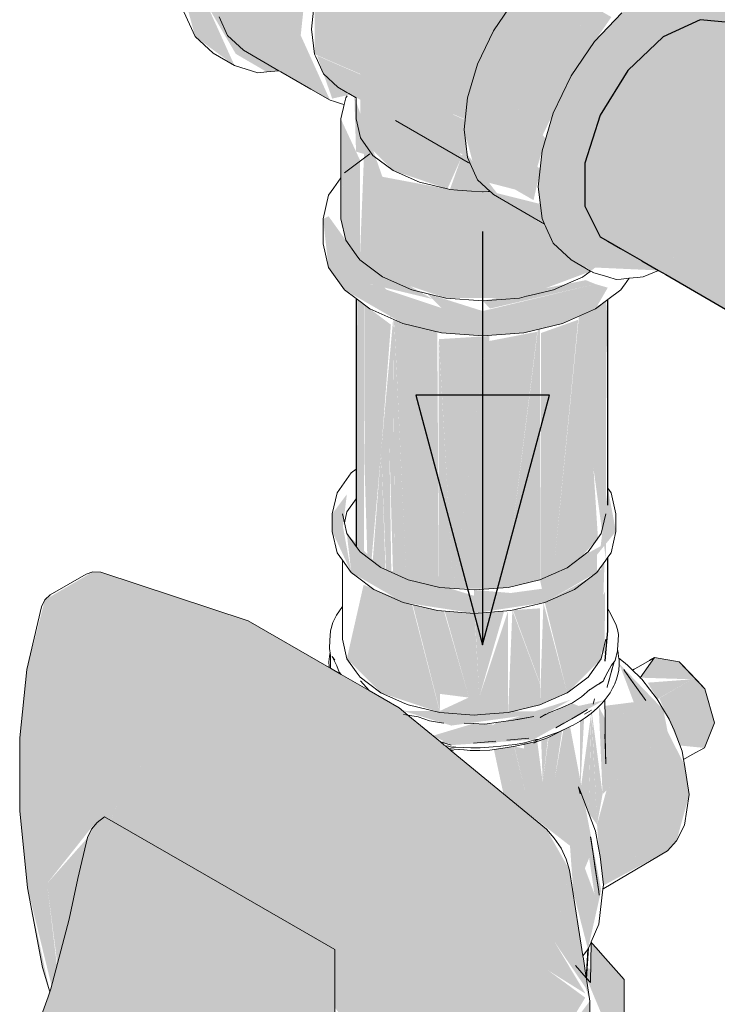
# Model space of a CAD drawing. Header units: millimetres. Extents: x 567 to 934, y -1 to 364.
# Tile 397 of 656: x 757.058 to 757.395, y 12.892 to 13.368. Entities that reach past the tile are written whole.
import ezdxf

# ---------------------------------------------------------------- set-up
doc = ezdxf.new("R2010")
doc.units = ezdxf.units.MM
doc.header["$MEASUREMENT"] = 0
for name, color, linetype, lineweight in [('AF-Condutos', 140, 'Continuous', 25), ('AF-Conexões', 152, 'Continuous', 18), ('AF-Registro', 253, 'Continuous', 18), ('AF-Sentido conduto', 140, 'Continuous', 30)]:
    doc.layers.add(name, color=color, linetype=linetype, lineweight=lineweight)

msp = doc.modelspace()

# ---------------------------------------------------------------- hatches: boundary and pattern name
at = {"layer": 'AF-Condutos', "linetype": 'Continuous'}
for points in [[(757.40253, 13.36687), (757.38694, 13.36827), (757.36903, 13.3601), (757.3519, 13.34379), (759.16277, 12.29829), (757.44695, 13.31397), (759.17989, 12.3146), (757.42817, 13.34404), (759.1978, 12.32276)], [(757.33852, 13.32215), (759.14939, 12.27665), (757.3519, 13.34379)], [(759.14049, 12.28193), (759.15481, 12.30288), (757.3519, 13.34379)], [(757.3312, 13.29893), (759.14207, 12.25343), (757.33852, 13.32215)], [(759.14168, 12.2811), (757.33852, 13.32215), (759.13142, 12.25974)], [(759.13325, 12.25852), (757.3312, 13.29893), (759.12802, 12.24091)], [(757.3312, 13.29893), (757.3312, 13.27814), (759.14207, 12.23264)], [(759.12919, 12.22965), (759.13023, 12.23947), (757.3312, 13.27814)], [(757.33852, 13.26338), (759.14939, 12.21787), (757.3312, 13.27814)], [(757.2376, 13.22388), (757.23845, 13.23499), (757.22459, 13.24732)], [(757.2206, 13.11349), (757.22429, 13.10953), (757.22459, 13.23045), (757.22112, 13.23306)], [(757.34139, 13.10714), (757.34149, 13.23238), (757.32935, 13.2254), (757.32935, 13.10836), (757.3375, 13.11754), (757.33533, 13.15142)], [(757.34213, 13.13301), (757.34224, 13.2211), (757.34149, 13.23238)], [(757.226, 13.10825), (757.22798, 13.10676), (757.23269, 13.16001), (757.22477, 13.23031), (757.22459, 13.15391)], [(757.23269, 13.16001), (757.23737, 13.22084), (757.22477, 13.23031)], [(757.23506, 13.1022), (757.23757, 13.10109), (757.23664, 13.16298), (757.2384, 13.10072), (757.23845, 13.2235), (757.23269, 13.16001)], [(757.23845, 13.2235), (757.23845, 13.1007), (757.23923, 13.10035)], [(757.24416, 13.09817), (757.23898, 13.22241), (757.23852, 13.22347)], [(757.23852, 13.22347), (757.23923, 13.10035), (757.24416, 13.09817)], [(757.23894, 13.22328), (757.24416, 13.09817), (757.24489, 13.09785)], [(757.24489, 13.09785), (757.25874, 13.21769), (757.239, 13.22326)], [(757.30998, 13.21682), (757.30956, 13.09751), (757.31589, 13.10032), (757.32793, 13.22322)], [(757.3283, 13.22494), (757.31589, 13.10032), (757.32839, 13.10764), (757.32926, 13.22536)], [(757.32926, 13.22536), (757.32839, 13.10764), (757.32935, 13.10836)], [(757.25981, 13.0941), (757.25981, 13.21743), (757.25874, 13.21769), (757.24489, 13.09785)], [(757.28503, 13.21297), (757.28496, 13.0931), (757.29269, 13.09368), (757.30818, 13.21745)], [(757.30946, 13.21881), (757.30846, 13.21857), (757.29269, 13.09368), (757.30944, 13.09746)], [(757.25981, 13.21377), (757.25981, 13.0941), (757.26059, 13.09392)], [(757.26742, 13.09331), (757.2605, 13.21383), (757.26059, 13.09392)], [(757.26056, 13.21383), (757.26748, 13.09227), (757.28372, 13.21529)], [(757.28376, 13.21559), (757.26762, 13.09329), (757.28496, 13.0931), (757.28496, 13.21568)], [(757.23477, 13.10233), (757.23269, 13.16001), (757.22857, 13.10631)], [(757.34073, 13.06149), (757.34091, 13.09167), (757.33094, 13.0732)]]:
    msp.add_hatch(color=151, dxfattribs=at).paths.add_polyline_path(points)
at = {"layer": 'AF-Conexões', "linetype": 'Continuous'}
for points in [[(757.16177, 13.34617), (757.14579, 13.38149), (757.1531, 13.41721), (757.17307, 13.4518), (757.20035, 13.46899), (757.22763, 13.4833), (757.2476, 13.47177), (757.23893, 13.47981), (757.21724, 13.4893), (757.20408, 13.488), (757.17584, 13.47169), (757.16268, 13.4578), (757.15138, 13.44126), (757.14271, 13.42321), (757.13725, 13.40487), (757.1354, 13.38749), (757.14271, 13.36021)], [(757.17737, 13.34311), (757.18322, 13.34369), (757.20797, 13.32939), (757.19377, 13.36079), (757.19542, 13.37624), (757.20797, 13.40859), (757.22971, 13.43563), (757.24083, 13.4423), (757.2828, 13.4361), (757.27656, 13.44819), (757.25278, 13.46191), (757.2246, 13.47549), (757.20035, 13.46899), (757.1761, 13.44749), (757.15835, 13.41674), (757.14725, 13.38526), (757.15047, 13.37212), (757.16238, 13.35184)], [(757.22971, 13.43563), (757.21164, 13.40647), (757.20044, 13.37758), (757.27548, 13.33426), (757.28644, 13.36192), (757.2996, 13.37399), (757.29294, 13.37545), (757.3061, 13.38729), (757.23106, 13.43061)], [(757.33564, 13.35745), (757.3087, 13.39003), (757.28696, 13.36299), (757.32458, 13.34126)], [(757.36673, 13.24709), (757.34924, 13.25719), (757.33122, 13.27809), (757.3312, 13.29893), (757.33712, 13.3177), (757.3519, 13.34379), (757.36903, 13.3601), (757.38617, 13.36792), (757.4208, 13.35632), (757.4208, 13.36491), (757.41214, 13.37981), (757.39044, 13.3893), (757.36316, 13.38199), (757.34904, 13.37169), (757.33588, 13.3578), (757.32458, 13.34126), (757.31591, 13.32321), (757.31046, 13.30487), (757.3086, 13.28749), (757.31046, 13.27226), (757.31591, 13.26021), (757.33416, 13.24693), (757.33622, 13.24848)], [(757.34399, 13.36966), (757.3087, 13.39003), (757.3356, 13.3575)], [(757.20044, 13.3517), (757.27328, 13.3202), (757.27548, 13.33426), (757.20044, 13.37758)], [(757.18542, 13.34364), (757.15835, 13.36074), (757.16606, 13.35359)], [(757.32458, 13.34126), (757.28696, 13.36299), (757.27925, 13.34694), (757.31687, 13.32522)], [(757.2226, 13.31124), (757.23845, 13.29539), (757.2647, 13.28653), (757.27129, 13.30132), (757.26591, 13.33184), (757.23845, 13.34099), (757.2226, 13.35684), (757.2226, 13.32943)], [(757.21782, 13.33219), (757.27436, 13.30196), (757.27326, 13.31996), (757.2017, 13.35097), (757.20899, 13.33021)], [(757.31225, 13.31088), (757.27925, 13.34694), (757.2744, 13.33064), (757.31172, 13.30909)], [(757.31077, 13.3125), (757.31687, 13.32522), (757.27925, 13.34694)], [(757.21972, 13.33109), (757.22052, 13.30456), (757.22439, 13.30342), (757.22236, 13.25219), (757.23326, 13.24399), (757.264, 13.23374), (757.29951, 13.23374), (757.33368, 13.24657), (757.3108, 13.26948), (757.29094, 13.28149), (757.27273, 13.30535), (757.26591, 13.28624), (757.23326, 13.29239)], [(757.30952, 13.29605), (757.2744, 13.33064), (757.27275, 13.31519), (757.30931, 13.29408)], [(757.30822, 13.29733), (757.31172, 13.30909), (757.2744, 13.33064)], [(757.21317, 13.27199), (757.2145, 13.29366), (757.21551, 13.26174), (757.22236, 13.25219), (757.22236, 13.30059), (757.21317, 13.32039)], [(757.23955, 13.31964), (757.27468, 13.29936), (757.27453, 13.30135)], [(757.29743, 13.28622), (757.30635, 13.28108), (757.30931, 13.29408), (757.27275, 13.31519), (757.27925, 13.29094)], [(757.21452, 13.29395), (757.21317, 13.27199), (757.21551, 13.26174)], [(757.28533, 13.2853), (757.3117, 13.2695), (757.30961, 13.27925)], [(757.20723, 13.27329), (757.2046, 13.27199), (757.20722, 13.24846), (757.21493, 13.23771), (757.24317, 13.22141), (757.26178, 13.21696), (757.28176, 13.21544), (757.30173, 13.21696), (757.32034, 13.22141), (757.33631, 13.22849), (757.34224, 13.23875), (757.33631, 13.24049), (757.28176, 13.22744), (757.26178, 13.22896), (757.2272, 13.24049), (757.2206, 13.2547)], [(757.22068, 13.25453), (757.2272, 13.24049), (757.25749, 13.23325)], [(757.3316, 13.2424), (757.28176, 13.23239), (757.28533, 13.22864), (757.33631, 13.24049)], [(757.2548, 13.23594), (757.26178, 13.22896), (757.28176, 13.22744)]]:
    msp.add_hatch(color=161, dxfattribs=at).paths.add_polyline_path(points)
at = {"layer": 'AF-Registro', "linetype": 'Continuous'}
for points in [[(757.34224, 13.14179), (757.33881, 13.11373), (757.30944, 13.09746), (757.31189, 13.08651), (757.33699, 13.10101), (757.33699, 13.10951), (757.34618, 13.12081)], [(757.2142, 13.12325), (757.21608, 13.13882), (757.20901, 13.12931), (757.20901, 13.12081), (757.2182, 13.10101)], [(757.21608, 13.11979), (757.2182, 13.10101), (757.2433, 13.08651), (757.2776, 13.08121), (757.2776, 13.08971), (757.23256, 13.10331)], [(757.33911, 13.05923), (757.34067, 13.10613), (757.33911, 13.10396)], [(757.0734, 12.90062), (757.0759, 12.91072), (757.0711, 12.95049), (757.11866, 13.01047), (757.17199, 12.94065), (757.21029, 12.91854), (757.21029, 12.8905), (757.23814, 12.85404), (757.27181, 12.82194), (757.31679, 12.83617), (757.33226, 12.83992), (757.33358, 12.89368), (757.31689, 12.87142), (757.33136, 12.89531), (757.31339, 12.90851), (757.32382, 12.957), (757.31262, 12.97673), (757.24131, 13.03553), (757.16839, 13.07763), (757.09708, 13.10117), (757.09331, 13.10132), (757.07007, 13.08773), (757.06138, 13.05401), (757.05788, 13.02096), (757.05798, 12.9856), (757.06167, 12.94842)], [(757.33911, 13.05923), (757.33378, 13.09859), (757.31179, 13.08647), (757.32263, 13.04275)], [(757.33911, 13.1026), (757.33378, 13.09859), (757.33911, 13.05923)], [(757.23256, 13.04275), (757.26111, 13.03324), (757.24762, 13.08548), (757.22417, 13.09499), (757.21608, 13.05924)], [(757.31189, 13.09329), (757.29535, 13.09106), (757.2776, 13.09254), (757.2776, 13.08121), (757.31189, 13.08651)], [(757.26111, 13.03366), (757.26111, 13.08225), (757.24798, 13.08539)], [(757.30944, 13.03691), (757.32263, 13.04275), (757.31112, 13.08633)], [(757.26111, 13.08246), (757.26111, 13.04224), (757.27514, 13.04046), (757.26305, 13.08231)], [(757.26111, 13.03403), (757.29408, 13.03324), (757.29408, 13.08246), (757.28012, 13.04071), (757.27782, 13.08122), (757.26341, 13.08229), (757.27512, 13.04054)], [(757.28012, 13.04071), (757.29214, 13.08231), (757.27795, 13.08123)], [(757.29408, 13.03324), (757.30944, 13.03691), (757.30944, 13.04706), (757.29611, 13.08274)], [(757.30944, 13.04743), (757.30944, 13.08363), (757.29638, 13.0828)], [(757.34781, 13.05683), (757.3548, 13.03825), (757.3434, 13.02556), (757.3379, 13.03605), (757.33973, 12.99375), (757.3712, 13.02396), (757.36913, 13.03461)], [(757.38896, 13.01611), (757.39386, 13.0282), (757.38924, 13.04462), (757.37678, 13.05774), (757.36482, 13.0598), (757.35796, 13.05009), (757.38301, 13.0493), (757.36713, 13.04013), (757.37723, 13.01728)], [(757.38301, 13.0493), (757.36155, 13.04768), (757.36618, 13.03969)], [(757.28794, 13.0184), (757.32443, 13.03947), (757.2587, 13.01814)], [(757.34019, 13.03911), (757.29877, 13.02986), (757.2934, 13.01991), (757.30617, 13.02007)], [(757.32484, 13.03777), (757.31716, 13.03413), (757.31716, 13.02581), (757.33251, 13.03468)], [(757.3548, 13.03825), (757.34085, 13.03647), (757.34104, 13.02294)], [(757.3085, 13.03373), (757.24309, 13.03406), (757.2666, 13.02692), (757.30581, 13.03231)], [(757.33422, 13.03288), (757.32899, 12.99509), (757.33297, 12.9847)], [(757.33436, 13.03301), (757.33297, 12.9847), (757.33706, 12.97902)], [(757.33973, 12.99375), (757.3344, 13.03443), (757.33706, 12.97902)], [(757.3077, 13.02021), (757.28831, 13.02844), (757.27732, 13.01844), (757.27732, 13.0279), (757.25771, 13.02201), (757.2666, 13.01746)], [(757.28664, 13.02752), (757.27732, 13.02789), (757.27732, 13.01844)], [(757.29872, 13.02978), (757.28935, 13.02859), (757.2934, 13.01991)], [(757.3308, 13.03015), (757.32882, 13.02901), (757.3289, 12.99532)], [(757.33265, 12.91874), (757.33908, 12.94729), (757.32402, 13.02639), (757.32076, 13.02477), (757.31666, 13.00133), (757.31697, 13.0229), (757.31367, 13.02129), (757.31076, 12.99942), (757.30815, 13.01927), (757.30167, 13.01789), (757.30284, 12.99295), (757.29681, 13.01745), (757.29416, 12.99195), (757.32397, 12.96877), (757.32571, 12.94478), (757.33325, 12.96286), (757.33583, 12.94536), (757.33037, 12.96009), (757.32581, 12.9454)], [(757.32017, 13.02443), (757.31697, 13.02288), (757.31666, 13.00133)], [(757.37526, 12.97842), (757.34006, 12.94949), (757.3712, 12.96636), (757.3755, 12.9711), (757.38164, 12.99357), (757.37927, 13.00803), (757.3712, 13.02396), (757.34162, 12.99556), (757.33706, 12.97902), (757.37931, 12.99048), (757.33886, 12.96053), (757.33994, 12.95141)], [(757.31336, 13.0211), (757.31004, 13.01993), (757.31076, 12.99942)], [(757.2918, 12.9939), (757.29194, 13.01604), (757.28719, 13.01534)], [(757.2918, 12.9939), (757.29416, 12.99195), (757.29674, 13.0168), (757.29194, 13.01603)], [(757.30284, 12.99295), (757.30177, 13.0158), (757.29707, 13.01683)], [(757.10203, 12.98104), (757.17199, 12.94065), (757.11866, 13.01047), (757.09351, 12.97875), (757.08088, 12.92927), (757.10685, 12.99291)], [(757.33797, 12.96661), (757.37931, 12.99048), (757.33706, 12.97902)], [(757.33901, 12.96064), (757.37931, 12.99048), (757.33813, 12.96671)], [(757.05963, 12.8566), (757.11626, 12.83338), (757.11531, 12.82446), (757.17592, 12.78894), (757.19209, 12.79051), (757.21029, 12.7963), (757.21029, 12.91854), (757.09895, 12.98282), (757.09074, 12.97271), (757.07301, 12.89956), (757.06059, 12.86553)], [(757.0804, 12.92811), (757.09351, 12.97875), (757.09074, 12.97271), (757.0711, 12.95049)], [(757.34016, 12.94957), (757.37526, 12.97842), (757.34032, 12.9517)], [(757.33358, 12.89368), (757.32382, 12.957), (757.31639, 12.92245), (757.33159, 12.90005)], [(757.0711, 12.95049), (757.07611, 12.91152), (757.0804, 12.92811)], [(757.07247, 12.89808), (757.06167, 12.94842), (757.0689, 12.90995)], [(757.32119, 12.90364), (757.3248, 12.90839), (757.31639, 12.92245), (757.31339, 12.90851)], [(757.33421, 12.92212), (757.33402, 12.90911), (757.35015, 12.90406)], [(757.33148, 12.8972), (757.3248, 12.90839), (757.32119, 12.90364)], [(757.33186, 12.90493), (757.34305, 12.87817), (757.34305, 12.84961), (757.35015, 12.8755), (757.35015, 12.90406), (757.33228, 12.90966)]]:
    msp.add_hatch(color=254, dxfattribs=at).paths.add_polyline_path(points)

# ---------------------------------------------------------------- linework, layer by layer
at = {"layer": 'AF-Condutos'}
for p, q in [((757.38694, 13.36827), (757.36903, 13.3601)), ((757.40253, 13.36687), (757.38694, 13.36827)), ((757.36903, 13.3601), (757.3519, 13.34379)), ((757.3519, 13.34379), (757.33852, 13.32215)), ((757.33852, 13.32215), (757.3312, 13.29893)), ((757.3312, 13.29893), (757.3312, 13.27814)), ((757.3312, 13.27814), (757.33852, 13.26338)), ((757.33852, 13.26338), (757.34224, 13.26123)), ((757.34224, 13.26123), (757.34842, 13.25766)), ((757.34842, 13.25766), (757.35853, 13.25182)), ((757.35853, 13.25182), (757.35865, 13.25176)), ((757.35865, 13.25176), (757.36673, 13.24709)), ((757.36673, 13.24709), (757.37025, 13.24505)), ((757.37025, 13.24505), (759.14939, 12.21787)), ((757.2206, 13.23345), (757.2206, 13.15245)), ((757.34224, 13.2211), (757.34224, 13.23295)), ((757.34224, 13.1466), (757.34224, 13.2211)), ((757.2206, 13.15245), (757.2206, 13.15091)), ((757.2206, 13.15091), (757.2206, 13.13663)), ((757.34224, 13.14179), (757.34224, 13.1466)), ((757.34224, 13.1335), (757.34224, 13.14179)), ((757.2206, 13.13663), (757.2206, 13.11349)), ((757.34224, 13.08348), (757.34224, 13.10832)), ((757.34224, 13.08321), (757.34224, 13.08348)), ((757.34224, 13.07295), (757.34224, 13.08321)), ((757.34128, 13.06215), (757.34224, 13.07269)), ((757.34091, 13.058), (757.34128, 13.06215))]:
    msp.add_line(p, q, dxfattribs=at)
at = {"layer": 'AF-Conexões'}
for p, q in [((757.20044, 13.37758), (757.19896, 13.36379)), ((757.297, 13.37769), (757.28696, 13.36299)), ((757.13725, 13.37226), (757.14271, 13.36021)), ((757.15427, 13.36975), (757.15835, 13.36074)), ((757.34904, 13.37169), (757.33588, 13.3578)), ((757.14271, 13.36021), (757.15138, 13.35217)), ((757.15835, 13.36074), (757.16606, 13.35359)), ((757.19896, 13.36379), (757.20044, 13.3517)), ((757.28696, 13.36299), (757.27925, 13.34694)), ((757.33588, 13.3578), (757.32458, 13.34126)), ((757.15138, 13.35217), (757.16177, 13.34617)), ((757.16606, 13.35359), (757.18322, 13.34369)), ((757.20044, 13.3517), (757.201, 13.35046)), ((757.201, 13.35046), (757.20476, 13.34214)), ((757.16177, 13.34617), (757.17307, 13.34268)), ((757.27925, 13.34694), (757.2744, 13.33064)), ((757.17307, 13.34268), (757.17737, 13.34311)), ((757.17737, 13.34311), (757.18322, 13.34369)), ((757.18322, 13.34369), (757.1842, 13.34312)), ((757.1842, 13.34312), (757.19863, 13.33479)), ((757.20476, 13.34214), (757.21164, 13.33575)), ((757.32458, 13.34126), (757.31591, 13.32321)), ((757.19863, 13.33479), (757.20797, 13.32939)), ((757.21164, 13.33575), (757.21609, 13.33319)), ((757.21617, 13.33156), (757.21551, 13.33064)), ((757.21609, 13.33319), (757.21697, 13.33268)), ((757.21697, 13.33268), (757.21782, 13.33219)), ((757.21782, 13.33219), (757.22052, 13.33063)), ((757.20797, 13.32939), (757.21003, 13.32876)), ((757.21003, 13.32876), (757.21341, 13.32771)), ((757.21341, 13.32771), (757.21475, 13.3273)), ((757.21475, 13.3273), (757.21444, 13.32594)), ((757.21551, 13.33064), (757.21475, 13.3273)), ((757.22052, 13.33063), (757.22052, 13.32752)), ((757.22052, 13.32752), (757.22052, 13.32654)), ((757.2744, 13.33064), (757.27275, 13.31519)), ((757.21365, 13.3225), (757.21317, 13.32039)), ((757.21444, 13.32594), (757.21365, 13.3225)), ((757.22052, 13.32654), (757.22052, 13.32552)), ((757.22052, 13.32552), (757.22052, 13.32039)), ((757.31591, 13.32321), (757.31046, 13.30487)), ((757.21317, 13.32039), (757.21317, 13.29294)), ((757.22052, 13.32039), (757.2226, 13.31124)), ((757.23955, 13.31964), (757.27468, 13.29936)), ((757.27275, 13.31519), (757.2744, 13.30165)), ((757.2226, 13.31124), (757.22872, 13.30271)), ((757.2272, 13.30349), (757.21493, 13.29426)), ((757.31046, 13.30487), (757.3086, 13.28749)), ((757.22872, 13.30271), (757.23845, 13.29539)), ((757.2744, 13.30165), (757.2757, 13.29877)), ((757.27468, 13.29936), (757.2757, 13.29877)), ((757.2757, 13.29877), (757.27925, 13.29094)), ((757.23845, 13.29539), (757.25114, 13.28977)), ((757.21317, 13.29181), (757.20974, 13.28703)), ((757.21317, 13.29294), (757.21317, 13.29181)), ((757.21317, 13.29181), (757.21317, 13.27199)), ((757.25114, 13.28977), (757.2647, 13.28653)), ((757.27925, 13.29094), (757.28533, 13.2853)), ((757.20974, 13.28703), (757.20723, 13.28352)), ((757.2647, 13.28653), (757.26591, 13.28624)), ((757.26591, 13.28624), (757.26962, 13.28596)), ((757.26962, 13.28596), (757.27638, 13.28544)), ((757.27638, 13.28544), (757.28175, 13.28503)), ((757.28175, 13.28503), (757.28192, 13.28504)), ((757.28192, 13.28504), (757.28445, 13.28524)), ((757.28445, 13.28524), (757.28533, 13.2853)), ((757.28533, 13.2853), (757.28596, 13.28471)), ((757.28596, 13.28471), (757.28696, 13.28379)), ((757.28696, 13.28379), (757.3117, 13.2695)), ((757.3086, 13.28749), (757.31046, 13.27226)), ((757.20723, 13.28352), (757.2046, 13.27199)), ((757.2046, 13.27199), (757.2046, 13.25999)), ((757.21317, 13.27199), (757.21551, 13.26174)), ((757.31046, 13.27226), (757.3117, 13.2695)), ((757.3117, 13.2695), (757.31591, 13.26021)), ((757.2046, 13.25999), (757.20722, 13.24846)), ((757.21551, 13.26174), (757.2206, 13.25464)), ((757.31591, 13.26021), (757.32458, 13.25217)), ((757.2206, 13.25464), (757.22236, 13.25219)), ((757.22236, 13.25219), (757.23326, 13.24399)), ((757.32458, 13.25217), (757.33394, 13.24676)), ((757.20722, 13.24846), (757.21493, 13.23771)), ((757.33199, 13.2453), (757.33368, 13.24657)), ((757.33368, 13.24657), (757.33394, 13.24676)), ((757.33394, 13.24676), (757.33498, 13.24617)), ((757.33498, 13.24617), (757.33509, 13.24613)), ((757.33509, 13.24613), (757.34224, 13.24392)), ((757.35943, 13.24398), (757.36673, 13.24709)), ((757.23326, 13.24399), (757.24746, 13.2377)), ((757.31605, 13.2377), (757.32442, 13.2414)), ((757.32442, 13.2414), (757.33, 13.24388)), ((757.33, 13.24388), (757.33025, 13.24399)), ((757.33025, 13.24399), (757.3312, 13.2447)), ((757.3312, 13.2447), (757.33199, 13.2453)), ((757.34224, 13.24392), (757.34627, 13.24268)), ((757.34627, 13.24268), (757.34867, 13.24292)), ((757.34867, 13.24292), (757.35259, 13.2433)), ((757.35028, 13.24009), (757.35259, 13.2433)), ((757.35259, 13.2433), (757.35653, 13.2437)), ((757.35653, 13.2437), (757.35943, 13.24398)), ((757.21493, 13.23771), (757.2206, 13.23345)), ((757.24746, 13.2377), (757.264, 13.23374)), ((757.30458, 13.23495), (757.31471, 13.23738)), ((757.31471, 13.23738), (757.31605, 13.2377)), ((757.34224, 13.23295), (757.34858, 13.23772)), ((757.34858, 13.23772), (757.35016, 13.23992)), ((757.35016, 13.23992), (757.35028, 13.24009)), ((757.2206, 13.23345), (757.2272, 13.22849)), ((757.264, 13.23374), (757.28176, 13.23239)), ((757.28176, 13.23239), (757.29951, 13.23374)), ((757.29951, 13.23374), (757.30295, 13.23456)), ((757.30295, 13.23456), (757.30458, 13.23495)), ((757.33631, 13.22849), (757.34224, 13.23295)), ((757.2272, 13.22849), (757.24317, 13.22141)), ((757.32034, 13.22141), (757.33631, 13.22849)), ((757.24317, 13.22141), (757.26178, 13.21696)), ((757.30173, 13.21696), (757.32034, 13.22141)), ((757.26178, 13.21696), (757.28176, 13.21544)), ((757.28176, 13.21544), (757.30173, 13.21696))]:
    msp.add_line(p, q, dxfattribs=at)
at = {"layer": 'AF-Registro'}
for p, q in [((757.2206, 13.15091), (757.2182, 13.1491)), ((757.2182, 13.1491), (757.21135, 13.13955)), ((757.34385, 13.13955), (757.34224, 13.14179)), ((757.21135, 13.13955), (757.20901, 13.12931)), ((757.21608, 13.13032), (757.2206, 13.13663)), ((757.34618, 13.1293), (757.34385, 13.13955)), ((757.20901, 13.12931), (757.20901, 13.12081)), ((757.21488, 13.12506), (757.21391, 13.1293)), ((757.21488, 13.12506), (757.21608, 13.13032)), ((757.34128, 13.12931), (757.33911, 13.11979)), ((757.34618, 13.12081), (757.34618, 13.1293)), ((757.21608, 13.11979), (757.21488, 13.12506)), ((757.20901, 13.12081), (757.21135, 13.11056)), ((757.2206, 13.11349), (757.21608, 13.11979)), ((757.33911, 13.11979), (757.33275, 13.11092)), ((757.34384, 13.11056), (757.34618, 13.12081)), ((757.22244, 13.11092), (757.2206, 13.11349)), ((757.21135, 13.11056), (757.21391, 13.10698)), ((757.23256, 13.10331), (757.22244, 13.11092)), ((757.33275, 13.11092), (757.32263, 13.1033)), ((757.34128, 13.10699), (757.34224, 13.10832)), ((757.34224, 13.10832), (757.34384, 13.11056)), ((757.21391, 13.10698), (757.2182, 13.10101)), ((757.21391, 13.10698), (757.21391, 13.08458)), ((757.24575, 13.09746), (757.23256, 13.10331)), ((757.32263, 13.1033), (757.30944, 13.09746)), ((757.33699, 13.10101), (757.34128, 13.10699)), ((757.09007, 13.10018), (757.0726, 13.09009)), ((757.09331, 13.10132), (757.09007, 13.10018)), ((757.09708, 13.10117), (757.09331, 13.10132)), ((757.16839, 13.07763), (757.09708, 13.10117)), ((757.2182, 13.10101), (757.2206, 13.0992)), ((757.2206, 13.0992), (757.2291, 13.09281)), ((757.32609, 13.0928), (757.33699, 13.10101)), ((757.26111, 13.09379), (757.24575, 13.09746)), ((757.2776, 13.09254), (757.26111, 13.09379)), ((757.29408, 13.09379), (757.2776, 13.09254)), ((757.30944, 13.09746), (757.29408, 13.09379)), ((757.0726, 13.09009), (757.07007, 13.08773)), ((757.2291, 13.09281), (757.2433, 13.08651)), ((757.31189, 13.08651), (757.32609, 13.0928)), ((757.06841, 13.08429), (757.06138, 13.05401)), ((757.07007, 13.08773), (757.06841, 13.08429)), ((757.21391, 13.08458), (757.21114, 13.08028)), ((757.21391, 13.08458), (757.21391, 13.06875)), ((757.2433, 13.08651), (757.25984, 13.08256)), ((757.29535, 13.08256), (757.31189, 13.08651)), ((757.21114, 13.08028), (757.20932, 13.07682)), ((757.25984, 13.08256), (757.2776, 13.08121)), ((757.2776, 13.08121), (757.29535, 13.08256)), ((757.34277, 13.08254), (757.34224, 13.08321)), ((757.34309, 13.08198), (757.34277, 13.08254)), ((757.3439, 13.08053), (757.34309, 13.08198)), ((757.34626, 13.07556), (757.3439, 13.08053)), ((757.20752, 13.05504), (757.16839, 13.07763)), ((757.20932, 13.07682), (757.20817, 13.07278)), ((757.34698, 13.07333), (757.34626, 13.07556)), ((757.20817, 13.07278), (757.20792, 13.06814)), ((757.34746, 13.0709), (757.34698, 13.07333)), ((757.34726, 13.06824), (757.34746, 13.0709)), ((757.20792, 13.06814), (757.20772, 13.06436)), ((757.21391, 13.06875), (757.21608, 13.05924)), ((757.33911, 13.05923), (757.34128, 13.06875)), ((757.34703, 13.06348), (757.34726, 13.06824)), ((757.20766, 13.06028), (757.20741, 13.05777)), ((757.20787, 13.06158), (757.20766, 13.06028)), ((757.20772, 13.06436), (757.20792, 13.06284)), ((757.20799, 13.06231), (757.20787, 13.06158)), ((757.20792, 13.06284), (757.20799, 13.06231)), ((757.20799, 13.06231), (757.2082, 13.06063)), ((757.2082, 13.06063), (757.2082, 13.05464)), ((757.21025, 13.05863), (757.20893, 13.06027)), ((757.20893, 13.06027), (757.2101, 13.05809)), ((757.34586, 13.05848), (757.34638, 13.06053)), ((757.34638, 13.06053), (757.34653, 13.06115)), ((757.34653, 13.06115), (757.34701, 13.06305)), ((757.34701, 13.06305), (757.34703, 13.06348)), ((757.34706, 13.06325), (757.34703, 13.06348)), ((757.34723, 13.06193), (757.34706, 13.06325)), ((757.34749, 13.06023), (757.34723, 13.06193)), ((757.34758, 13.05959), (757.34749, 13.06023)), ((757.20741, 13.05777), (757.20746, 13.05544)), ((757.20746, 13.05544), (757.20752, 13.05504)), ((757.2101, 13.05809), (757.21129, 13.05587)), ((757.21129, 13.05587), (757.21241, 13.05282)), ((757.21608, 13.05924), (757.2206, 13.05293)), ((757.33275, 13.05037), (757.33911, 13.05923)), ((757.34124, 13.05117), (757.34404, 13.0561)), ((757.34359, 13.05149), (757.34528, 13.05768)), ((757.34404, 13.0561), (757.3453, 13.05775)), ((757.34528, 13.05768), (757.34443, 13.05458)), ((757.3453, 13.05775), (757.34586, 13.05848)), ((757.34753, 13.05372), (757.34777, 13.05641)), ((757.34772, 13.05869), (757.34758, 13.05959)), ((757.35066, 13.05719), (757.34758, 13.05959)), ((757.34777, 13.05641), (757.34772, 13.05869)), ((757.352, 13.05591), (757.35066, 13.05719)), ((757.3534, 13.05455), (757.352, 13.05591)), ((757.35711, 13.05535), (757.35501, 13.05414)), ((757.36242, 13.05842), (757.35711, 13.05535)), ((757.35798, 13.05007), (757.36482, 13.0598)), ((757.36482, 13.0598), (757.36242, 13.05842)), ((757.36482, 13.0598), (757.36265, 13.0588)), ((757.37678, 13.05774), (757.36482, 13.0598)), ((757.38924, 13.04462), (757.37678, 13.05774)), ((757.38528, 13.04894), (757.37782, 13.05667)), ((757.37782, 13.05667), (757.38924, 13.04462)), ((757.06138, 13.05401), (757.05788, 13.02096)), ((757.2082, 13.05464), (757.20752, 13.05504)), ((757.21334, 13.05168), (757.2082, 13.05464)), ((757.21241, 13.05282), (757.21334, 13.05168)), ((757.2269, 13.04385), (757.21334, 13.05168)), ((757.2206, 13.05293), (757.22244, 13.05037)), ((757.22244, 13.05037), (757.22657, 13.04726)), ((757.32368, 13.04354), (757.33275, 13.05037)), ((757.34067, 13.04976), (757.34124, 13.05117)), ((757.3423, 13.0468), (757.34359, 13.05149)), ((757.34359, 13.05149), (757.34273, 13.04839)), ((757.34443, 13.05458), (757.34359, 13.05149)), ((757.34649, 13.04935), (757.34716, 13.0517)), ((757.34716, 13.0517), (757.34753, 13.05372)), ((757.35051, 13.05326), (757.34999, 13.05401)), ((757.34999, 13.05401), (757.35054, 13.05323)), ((757.35084, 13.0528), (757.35051, 13.05326)), ((757.35054, 13.05323), (757.35138, 13.05204)), ((757.35138, 13.05204), (757.35084, 13.0528)), ((757.35161, 13.05171), (757.35138, 13.05204)), ((757.35138, 13.05204), (757.35529, 13.0465)), ((757.35245, 13.05051), (757.35161, 13.05171)), ((757.36059, 13.03898), (757.35245, 13.05051)), ((757.35426, 13.0537), (757.3534, 13.05455)), ((757.35501, 13.05414), (757.35426, 13.0537)), ((757.35773, 13.05031), (757.35426, 13.0537)), ((757.22274, 13.04857), (757.22557, 13.04535)), ((757.2269, 13.04385), (757.22274, 13.04857)), ((757.22657, 13.04726), (757.23256, 13.04275)), ((757.33371, 13.04445), (757.33752, 13.04676)), ((757.33752, 13.04676), (757.33786, 13.04699)), ((757.33786, 13.04699), (757.33948, 13.04809)), ((757.34019, 13.04857), (757.33793, 13.04726)), ((757.33948, 13.04809), (757.34019, 13.04857)), ((757.34059, 13.05004), (757.34019, 13.04857)), ((757.34019, 13.04857), (757.34067, 13.04976)), ((757.34189, 13.0453), (757.34198, 13.04565)), ((757.34198, 13.04565), (757.34189, 13.0453)), ((757.34198, 13.04565), (757.3423, 13.0468)), ((757.3423, 13.0468), (757.34198, 13.04565)), ((757.34273, 13.04839), (757.3423, 13.0468)), ((757.3446, 13.04495), (757.34516, 13.04613)), ((757.34516, 13.04613), (757.3456, 13.04707)), ((757.3456, 13.04707), (757.34649, 13.04935)), ((757.35529, 13.0465), (757.36059, 13.03898)), ((757.35798, 13.05007), (757.35773, 13.05031)), ((757.35871, 13.04936), (757.35798, 13.05007)), ((757.36618, 13.03969), (757.35871, 13.04936)), ((757.38924, 13.04462), (757.38528, 13.04894)), ((757.22557, 13.04535), (757.2269, 13.04385)), ((757.24131, 13.03553), (757.2269, 13.04385)), ((757.23256, 13.04275), (757.24296, 13.03815)), ((757.30944, 13.03691), (757.32263, 13.04275)), ((757.32263, 13.04275), (757.32368, 13.04354)), ((757.32959, 13.04075), (757.33357, 13.04432)), ((757.33357, 13.04432), (757.33371, 13.04445)), ((757.34101, 13.03954), (757.34238, 13.04139)), ((757.34238, 13.04139), (757.34337, 13.04283)), ((757.34337, 13.04283), (757.34424, 13.04434)), ((757.34424, 13.04434), (757.3446, 13.04495)), ((757.39386, 13.0282), (757.38924, 13.04462)), ((757.24296, 13.03815), (757.24575, 13.03691)), ((757.24575, 13.03691), (757.25574, 13.03452)), ((757.29408, 13.03324), (757.30944, 13.03691)), ((757.32022, 13.0356), (757.32518, 13.03798)), ((757.32518, 13.03798), (757.32959, 13.04075)), ((757.3359, 13.03988), (757.33518, 13.03724)), ((757.33722, 13.03551), (757.33786, 13.03613)), ((757.33786, 13.03613), (757.33918, 13.03743)), ((757.33786, 13.03613), (757.33788, 13.03609)), ((757.33918, 13.03743), (757.34082, 13.03931)), ((757.34082, 13.03931), (757.34101, 13.03954)), ((757.34094, 13.03026), (757.34082, 13.03931)), ((757.36913, 13.03461), (757.36618, 13.03969)), ((757.24351, 13.03371), (757.24131, 13.03553)), ((757.2435, 13.03234), (757.24564, 13.03196)), ((757.24564, 13.03196), (757.24351, 13.03371)), ((757.26135, 13.019), (757.24564, 13.03196)), ((757.24564, 13.03196), (757.25062, 13.03107)), ((757.25574, 13.03452), (757.26111, 13.03324)), ((757.26111, 13.03324), (757.2776, 13.03198)), ((757.2776, 13.03198), (757.28081, 13.03223)), ((757.28081, 13.03223), (757.29408, 13.03324)), ((757.29827, 13.02982), (757.30648, 13.03136)), ((757.30648, 13.03136), (757.29877, 13.02986)), ((757.30949, 13.03084), (757.31413, 13.03327)), ((757.31236, 13.0325), (757.30949, 13.03084)), ((757.31413, 13.03327), (757.32022, 13.0356)), ((757.32484, 13.03024), (757.33251, 13.03468)), ((757.32868, 13.03246), (757.32484, 13.03024)), ((757.33251, 13.03468), (757.32868, 13.03246)), ((757.3344, 13.03443), (757.33092, 13.03241)), ((757.33134, 13.03067), (757.33416, 13.03283)), ((757.33416, 13.03283), (757.33722, 13.03551)), ((757.37188, 13.03004), (757.36913, 13.03461)), ((757.25062, 13.03107), (757.25605, 13.02925)), ((757.25605, 13.02925), (757.26192, 13.0283)), ((757.26192, 13.0283), (757.26304, 13.02811)), ((757.27732, 13.0279), (757.2728, 13.02807)), ((757.2728, 13.02807), (757.27723, 13.02789)), ((757.27723, 13.02789), (757.28282, 13.02767)), ((757.28282, 13.02767), (757.28935, 13.02859)), ((757.28935, 13.02859), (757.2967, 13.02952)), ((757.2967, 13.02952), (757.29827, 13.02982)), ((757.29877, 13.02986), (757.29827, 13.02982)), ((757.31716, 13.02581), (757.32484, 13.03024)), ((757.321, 13.02803), (757.31716, 13.02581)), ((757.31954, 13.02416), (757.32445, 13.0266)), ((757.32484, 13.03024), (757.321, 13.02803)), ((757.32311, 13.02598), (757.32445, 13.0266)), ((757.32445, 13.0266), (757.32559, 13.02714)), ((757.32559, 13.02714), (757.32882, 13.02901)), ((757.32882, 13.02901), (757.33134, 13.03067)), ((757.34106, 13.02168), (757.34094, 13.03026)), ((757.37436, 13.02478), (757.37188, 13.03004)), ((757.38896, 13.01611), (757.39386, 13.0282)), ((757.31204, 13.02151), (757.31431, 13.02227)), ((757.31307, 13.021), (757.31954, 13.02416)), ((757.31431, 13.02227), (757.31877, 13.02391)), ((757.31877, 13.02391), (757.32311, 13.02598)), ((757.34084, 13.0227), (757.34125, 13.0084)), ((757.37825, 13.01461), (757.37436, 13.02478)), ((757.05788, 13.02096), (757.05798, 12.9856)), ((757.26135, 13.019), (757.2666, 13.01746)), ((757.26315, 13.01752), (757.26135, 13.019)), ((757.2666, 13.01746), (757.26177, 13.01888)), ((757.26372, 13.01706), (757.26315, 13.01752)), ((757.26372, 13.01706), (757.26518, 13.01691)), ((757.26526, 13.01578), (757.26372, 13.01706)), ((757.27732, 13.01844), (757.28804, 13.01942)), ((757.28268, 13.01893), (757.27732, 13.01844)), ((757.28804, 13.01942), (757.28268, 13.01893)), ((757.29054, 13.01691), (757.29427, 13.01743)), ((757.2934, 13.01991), (757.30413, 13.02089)), ((757.29877, 13.0204), (757.2934, 13.01991)), ((757.29427, 13.01743), (757.29755, 13.01778)), ((757.29747, 13.01691), (757.3021, 13.01793)), ((757.29755, 13.01778), (757.3019, 13.01861)), ((757.30413, 13.02089), (757.29877, 13.0204)), ((757.30856, 13.01941), (757.30167, 13.01789)), ((757.3019, 13.01861), (757.30765, 13.02019)), ((757.3021, 13.01793), (757.30218, 13.01795)), ((757.30218, 13.01795), (757.30556, 13.01873)), ((757.30556, 13.01873), (757.3083, 13.01935)), ((757.30654, 13.01834), (757.30837, 13.01931)), ((757.30815, 13.01927), (757.30654, 13.01834)), ((757.30698, 13.01954), (757.30911, 13.02034)), ((757.3082, 13.02025), (757.30698, 13.01954)), ((757.30765, 13.02019), (757.3082, 13.02025)), ((757.30911, 13.02034), (757.30777, 13.02022)), ((757.3082, 13.02025), (757.30911, 13.02034)), ((757.3083, 13.01935), (757.30856, 13.01941)), ((757.30837, 13.01931), (757.30856, 13.01941)), ((757.30856, 13.01941), (757.31307, 13.021)), ((757.30911, 13.02034), (757.31066, 13.02101)), ((757.31066, 13.02101), (757.31102, 13.02117)), ((757.31102, 13.02117), (757.31204, 13.02151)), ((757.34125, 13.0084), (757.34106, 13.02168)), ((757.26518, 13.01691), (757.26673, 13.01647)), ((757.26522, 13.01582), (757.26801, 13.0155)), ((757.26673, 13.01647), (757.26526, 13.0169)), ((757.26801, 13.0155), (757.26526, 13.01578)), ((757.26585, 13.0153), (757.26526, 13.01578)), ((757.26585, 13.0153), (757.26762, 13.01478)), ((757.26762, 13.01478), (757.26585, 13.0153)), ((757.2666, 13.01468), (757.26585, 13.0153)), ((757.31262, 12.97673), (757.2666, 13.01468)), ((757.2678, 13.01656), (757.26673, 13.01647)), ((757.26673, 13.01647), (757.26883, 13.01652)), ((757.27248, 13.01522), (757.26801, 13.0155)), ((757.26801, 13.0155), (757.27278, 13.0152)), ((757.26883, 13.01652), (757.27262, 13.01636)), ((757.27262, 13.01636), (757.27606, 13.01611)), ((757.27278, 13.0152), (757.27573, 13.0148)), ((757.27573, 13.0148), (757.28044, 13.0148)), ((757.27606, 13.01611), (757.28061, 13.01611)), ((757.28044, 13.0148), (757.28514, 13.01504)), ((757.28061, 13.01611), (757.28687, 13.01663)), ((757.28514, 13.01504), (757.29267, 13.01615)), ((757.28687, 13.01663), (757.29054, 13.01691)), ((757.29267, 13.01615), (757.29747, 13.01691)), ((757.37888, 13.01055), (757.37825, 13.01461)), ((757.37888, 13.01055), (757.38301, 13.01293)), ((757.38301, 13.01293), (757.38896, 13.01611)), ((757.37927, 13.00803), (757.37888, 13.01055)), ((757.38164, 12.99357), (757.37927, 13.00803)), ((757.32814, 12.99733), (757.32883, 12.9939)), ((757.32869, 12.99589), (757.32814, 12.99733)), ((757.33635, 12.97586), (757.32869, 12.99589)), ((757.37927, 12.97878), (757.38164, 12.99357)), ((757.05798, 12.9856), (757.06167, 12.94842)), ((757.09542, 12.98006), (757.09253, 12.97681)), ((757.09895, 12.98282), (757.09542, 12.98006)), ((757.15462, 12.95068), (757.09895, 12.98282)), ((757.09253, 12.97681), (757.09074, 12.97271)), ((757.31639, 12.97252), (757.31262, 12.97673)), ((757.33776, 12.96778), (757.33635, 12.97586)), ((757.3755, 12.9711), (757.37927, 12.97878)), ((757.09074, 12.97271), (757.08601, 12.95298)), ((757.31963, 12.96764), (757.31639, 12.97252)), ((757.33394, 12.97311), (757.33398, 12.97282)), ((757.33516, 12.96494), (757.33394, 12.97311)), ((757.33398, 12.97282), (757.33516, 12.96494)), ((757.3712, 12.96636), (757.3755, 12.9711)), ((757.32216, 12.96236), (757.31963, 12.96764)), ((757.33605, 12.95899), (757.33516, 12.96494)), ((757.33516, 12.96494), (757.3379, 12.94658)), ((757.33851, 12.96351), (757.33776, 12.96778)), ((757.34034, 12.94803), (757.3712, 12.96636)), ((757.32382, 12.957), (757.32216, 12.96236)), ((757.34011, 12.94996), (757.33851, 12.96351)), ((757.32814, 12.929), (757.32382, 12.957)), ((757.3379, 12.94658), (757.33605, 12.95899)), ((757.08601, 12.95298), (757.08176, 12.93335)), ((757.21029, 12.91854), (757.15462, 12.95068)), ((757.06167, 12.94842), (757.0689, 12.90995)), ((757.33786, 12.93082), (757.33985, 12.94774)), ((757.33815, 12.94488), (757.3379, 12.94658)), ((757.3379, 12.94658), (757.33815, 12.94488)), ((757.33985, 12.94774), (757.34011, 12.94996)), ((757.33985, 12.94774), (757.34034, 12.94803)), ((757.08176, 12.93335), (757.07301, 12.89956)), ((757.33022, 12.91553), (757.32814, 12.929)), ((757.33421, 12.92235), (757.33786, 12.93082)), ((757.33289, 12.91929), (757.33414, 12.92219)), ((757.33393, 12.90257), (757.33421, 12.92212)), ((757.33414, 12.92219), (757.33421, 12.92235)), ((757.33421, 12.92212), (757.33421, 12.92235)), ((757.33475, 12.9215), (757.33421, 12.92212)), ((757.21029, 12.7963), (757.21029, 12.91854)), ((757.33022, 12.91553), (757.33261, 12.91868)), ((757.33186, 12.90493), (757.33261, 12.91868)), ((757.33289, 12.91929), (757.33194, 12.90436)), ((757.33261, 12.91868), (757.33265, 12.91874)), ((757.33265, 12.91874), (757.33289, 12.91929)), ((757.33657, 12.91944), (757.33475, 12.9215)), ((757.33984, 12.91574), (757.33657, 12.91944)), ((757.33043, 12.91414), (757.33022, 12.91553)), ((757.33185, 12.90494), (757.33043, 12.91414)), ((757.35015, 12.90406), (757.33984, 12.91574)), ((757.0689, 12.90995), (757.07247, 12.89808)), ((757.32662, 12.91086), (757.33186, 12.90493)), ((757.33185, 12.90489), (757.33185, 12.90494)), ((757.33185, 12.90489), (757.33186, 12.90493)), ((757.33194, 12.90436), (757.33185, 12.90489)), ((757.33186, 12.90493), (757.33197, 12.90481)), ((757.33358, 12.89368), (757.33194, 12.90436)), ((757.33197, 12.90481), (757.33393, 12.90257)), ((757.35015, 12.8842), (757.35015, 12.90406)), ((757.07247, 12.89808), (757.07159, 12.89565)), ((757.07301, 12.89956), (757.07247, 12.89808)), ((757.07159, 12.89565), (757.06059, 12.86553)), ((757.33344, 12.84099), (757.33358, 12.89368))]:
    msp.add_line(p, q, dxfattribs=at)
at = {"layer": 'AF-Sentido conduto'}
for p, q in [((757.31411, 13.18673), (757.2494, 13.18673)), ((757.2494, 13.18673), (757.28175, 13.06599)), ((757.28175, 13.06599), (757.31411, 13.18673))]:
    msp.add_line(p, q, dxfattribs=at)
msp.add_lwpolyline([(757.28175, 13.26599), (757.28175, 13.06599)], dxfattribs=at)

doc.saveas('drawing.dxf')
